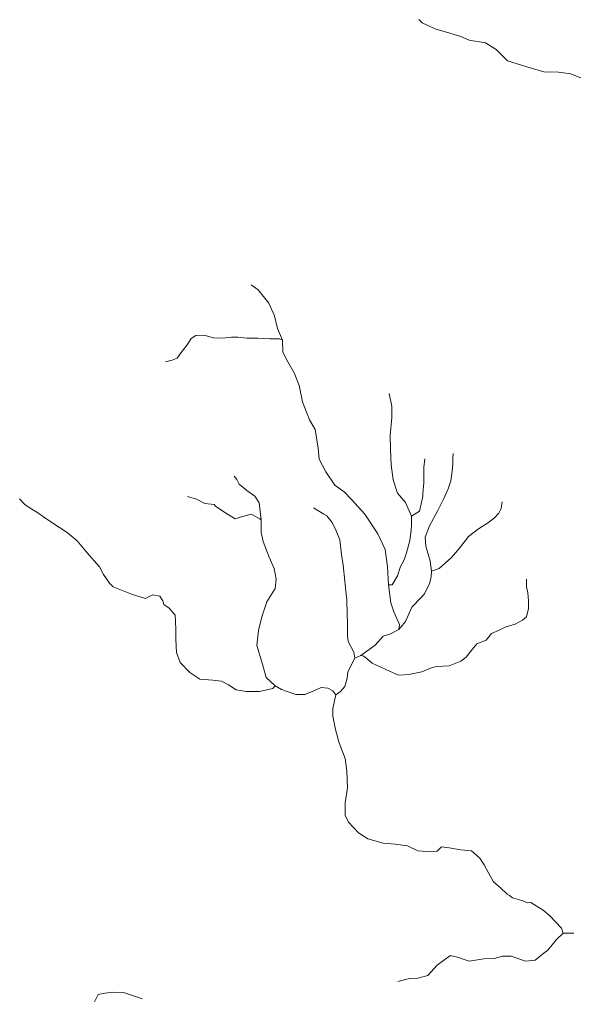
# Model space of a CAD drawing. Extents: x 47169 to 972804, y 7447977 to 9608469.
# Drawn here: x 587431 to 613623, y 8630617 to 8676841 of the extents above; entities that cross this region are included whole.
import ezdxf

# ---------------------------------------------------------------- set-up
doc = ezdxf.new("R2010")
doc.units = 0
doc.header["$LTSCALE"] = 270
doc.layers.add('1', color=7, linetype='Continuous', lineweight=13)

msp = doc.modelspace()

# ---------------------------------------------------------------- linework, layer by layer
at = {"layer": '1'}
for points in [[(614154.3, 8674014.3), (613501.9, 8674271.1), (612914.2, 8674350.8), (612217.4, 8674364.4), (611412.5, 8674599.7), (610509.9, 8674890.6), (609967.4, 8675423.4), (609456.8, 8675746), (608684.1, 8675870.5), (608292.7, 8676037.8), (607618.3, 8676239.3), (607117.9, 8676384.8), (606465.7, 8676685.8), (606313.7, 8676841.1)], [(605362.2, 8648012), (605395.7, 8648244.2), (605125.9, 8648842.3), (604985.9, 8649263.1), (604880.2, 8650115.1), (604828.8, 8650977.9), (604712.1, 8651796.8), (604377.4, 8652538.9), (603760.5, 8653459.1), (603131.8, 8654158), (602774, 8654513.2), (602339.9, 8654835.4), (601906.8, 8655456.3), (601593.3, 8656054.6), (601551.6, 8656585.6), (601413.1, 8657459.7), (601142.6, 8657925.2), (600808.1, 8658766.8), (600658.4, 8659541.5), (600410.1, 8660139.6), (600118.1, 8660660.3), (599880.2, 8661114.6), (599860.3, 8661678.7), (599622.7, 8662243.5), (599494.1, 8662841.1), (599213.1, 8663439.3), (598963.8, 8663749.8), (598714.5, 8664060.3), (598377.9, 8664304.7)], [(599860.3, 8661678.7), (599719, 8661745.5), (599261.9, 8661747), (598696.1, 8661782.1), (598184.5, 8661772.7), (597760.2, 8661829.4), (597455.5, 8661830.4), (597030.9, 8661787.6), (596595.6, 8661800.1), (596215, 8661900.8), (596138.9, 8661923.2), (595768.8, 8661902.3), (595550.7, 8661759.2), (595353.8, 8661461.2), (595069.7, 8661108.2), (594883.8, 8660832.3), (594644.1, 8660733.6), (594328.2, 8660657.2)], [(604880.2, 8650115.1), (605054.3, 8650125.5), (605295.1, 8650544.9), (605449, 8650986.8), (605613.3, 8651295.9), (605723.3, 8651627.3), (605888.7, 8652223.9), (605944.8, 8652710.3), (605967.5, 8652964.6), (605969, 8653373.8), (605677.5, 8654016.3), (605309.1, 8654460), (605093.7, 8655091.2), (604998.3, 8655788.3), (604968.2, 8656529.4), (604959.7, 8657181.9), (605038.9, 8658033.3), (605040.7, 8658553.1), (604901.4, 8659161.8)], [(613139.5, 8633660.4), (613053.4, 8633893), (612511.9, 8634470.2), (612197.6, 8634736.9), (611861.3, 8634948.3), (611611.8, 8635104.1), (611459.6, 8635093.6), (611177.2, 8635205.3), (610742.8, 8635328.6), (610601.8, 8635428.7), (610493.3, 8635495.5), (610157.4, 8635806.4), (609843.1, 8636084.1), (609627.1, 8636483.1), (609400.2, 8636893.1), (609194.8, 8637192.5), (608804.6, 8637547.9), (608304.5, 8637594), (607750.2, 8637684.5), (607380.6, 8637730.1), (607173.3, 8637531.8), (606868.7, 8637499.8), (606270.7, 8637546.2), (605782.2, 8637780.2), (605195.2, 8637859.8), (604629.9, 8637906), (603902, 8638107.7), (603457.2, 8638396.8), (602980.4, 8638896.2), (602829.3, 8639228.5), (602831.4, 8639814.7), (602931.8, 8640522.2), (602912.8, 8641318.5), (602827.9, 8641916), (602644.7, 8642403.3), (602526.1, 8642702.3), (602365, 8643289.1), (602247.5, 8643908.8), (602237.9, 8644273.8), (602381.6, 8644925.8), (602610.6, 8645079.9), (602807.2, 8645322.5), (602928.2, 8645709.2), (602961.9, 8646007.7), (603290.5, 8646648), (603573.8, 8646779.7), (604250, 8647263.9), (604632.2, 8647693.9), (604948, 8647781.3), (605362.2, 8648012), (605679.1, 8648386.9), (605975.2, 8649060.5), (606422.9, 8649523.4), (606575.9, 8649699.8), (606838.8, 8650207.6), (606894.3, 8650517.1), (606906.1, 8650771.4), (606842.6, 8651247.2), (606649.3, 8651944.7), (606607.3, 8652376.2), (606816, 8652906.3), (607210.3, 8653634.8), (607495.3, 8654208.8), (607703.7, 8654661.5), (607824.7, 8655037.1), (607880.8, 8655490.4), (607914.7, 8655833.1), (607926.5, 8656098.5), (607927.4, 8656330.7)], [(605969, 8653373.8), (606350.6, 8653604.7), (606494.5, 8654289.9), (606495.1, 8654444.7), (606551.3, 8654942.2), (606543, 8655661.1), (606598.9, 8656070.1)], [(602381.6, 8644925.8), (602240.8, 8645103.3), (602012.8, 8645236.8), (601697.5, 8645271.1), (601348.9, 8645106.4), (600913.2, 8644942), (600499.8, 8644932.3), (600087, 8645077.5), (599815.4, 8645178), (599522.3, 8645344.9), (599088.5, 8645744.5), (598916.6, 8646375.5), (598658.5, 8647250), (598726.2, 8647968.7), (598891.5, 8648609.6), (599122.3, 8649316.6), (599516.1, 8649945.7), (599561.1, 8650387.9), (599464.9, 8650897), (599227.3, 8651428.6), (598957.8, 8652170.5), (598861.3, 8652591.1), (598852.5, 8653199.4), (598768.1, 8653996), (598562.4, 8654317.4), (598182.4, 8654573), (597813.5, 8654872.8), (597705.4, 8655094.4), (597586.2, 8655249.6)], [(599522.3, 8645344.9), (599402.2, 8645223.6), (598770.8, 8645082), (598150.8, 8645084.1), (597672.5, 8645152), (597314.3, 8645396.5), (596977.7, 8645574.6), (596564.5, 8645609.1), (595955.5, 8645666.4), (595488.8, 8645977.6), (595022.6, 8646454.7), (594850, 8646919.7), (594819.4, 8647539.2), (594820.9, 8647992.6), (594811.3, 8648401.8), (594790.5, 8648689.4), (594508.7, 8649022.1), (594259, 8649188.8), (594205.2, 8649365.9), (594064.5, 8649587.6), (593727.4, 8649643.9), (593498.7, 8649545.1), (593389.6, 8649479.1), (592726.7, 8649680.3), (591857.4, 8650025.8), (591683.9, 8650203.3), (591402.3, 8650613.4), (591207.6, 8650967.9), (590719.7, 8651522.4), (590557.2, 8651721.9), (590156.1, 8652198.7), (589678.5, 8652587.3), (588951, 8653065), (588560.2, 8653342.7), (588299.6, 8653520.4), (587930.3, 8653742.7), (587680.6, 8653920.4), (587431.1, 8654186.5)], [(598852.5, 8653199.4), (598798.2, 8653243.8), (598385.5, 8653466.4), (597862.7, 8653313.3), (597634, 8653236.7), (597188.8, 8653503.5), (596689.4, 8653837), (596635.2, 8653914.6), (596189.3, 8653971.3), (595798.2, 8654171.7), (595374.3, 8654294.7)], [(603290.5, 8646648), (603237.1, 8646935.7), (602966.9, 8647434.3), (602946.2, 8647722), (602937.3, 8648308.2), (602917.1, 8648728.5), (602908.6, 8649414.2), (602855.6, 8649823.6), (602813.7, 8650299.3), (602729.3, 8651051.7), (602654.9, 8651560.7), (602570.3, 8652246.7), (602408.6, 8652678.6), (602214.1, 8653066.3), (601954, 8653376.9), (601823.8, 8653465.8), (601335.2, 8653766.1)], [(606906.1, 8650771.4), (607265.6, 8650891.8), (607855.1, 8651420.5), (608237.4, 8651850.4), (608663.8, 8652401.8), (609133, 8652765.1), (609612.8, 8653061.9), (609896.6, 8653293.1), (610093.3, 8653513.6), (610202.9, 8653734.4), (610247.6, 8654043.9)], [(603573.8, 8646779.7), (603715.1, 8646746), (604105.5, 8646412.8), (604920, 8646033.9), (605343.6, 8645844.4), (605844.1, 8645875.8), (606453.7, 8646006.3), (606911.3, 8646203.7), (607150.8, 8646258.1), (607738.4, 8646289.2), (608054.3, 8646420.7), (608304.8, 8646508.3), (608555.7, 8646695.4), (608774.3, 8646982.1), (609058.5, 8647335), (609494.3, 8647510.3), (609745.7, 8647819.1), (610105.2, 8647972.5), (610399.5, 8648115.2), (610867.8, 8648257.2), (611216.7, 8648455), (611402.2, 8648609.1), (611490.7, 8648995.9), (611503, 8649371.9), (611471.8, 8649737), (611407.6, 8650024.8), (611409, 8650389.8)], [(613639.7, 8633658.5), (613139.5, 8633660.4), (612823, 8633351.9), (612407.8, 8632844.8), (612157, 8632668.8), (611818.8, 8632371.5), (611351.1, 8632329), (610677.9, 8632563.9), (610264.7, 8632565.4), (609872.9, 8632456.3), (609383.5, 8632436), (608687.2, 8632328.1), (608307.1, 8632451.1), (608220.3, 8632506.8), (607861.8, 8632585.5), (607774.8, 8632585.8), (607186.1, 8632145.6), (606738.5, 8631660.6), (606270.5, 8631529.6), (605868.2, 8631509), (605313.2, 8631378.3)], [(590969.6, 8630409.2), (591144.7, 8630762.6), (591471, 8630816.9), (591884.3, 8630870.9), (592351.7, 8630847.3), (592764.4, 8630713.2), (592959.9, 8630646.2), (593231.3, 8630545.8)]]:
    msp.add_lwpolyline(points, dxfattribs=at)

doc.saveas('drawing.dxf')
